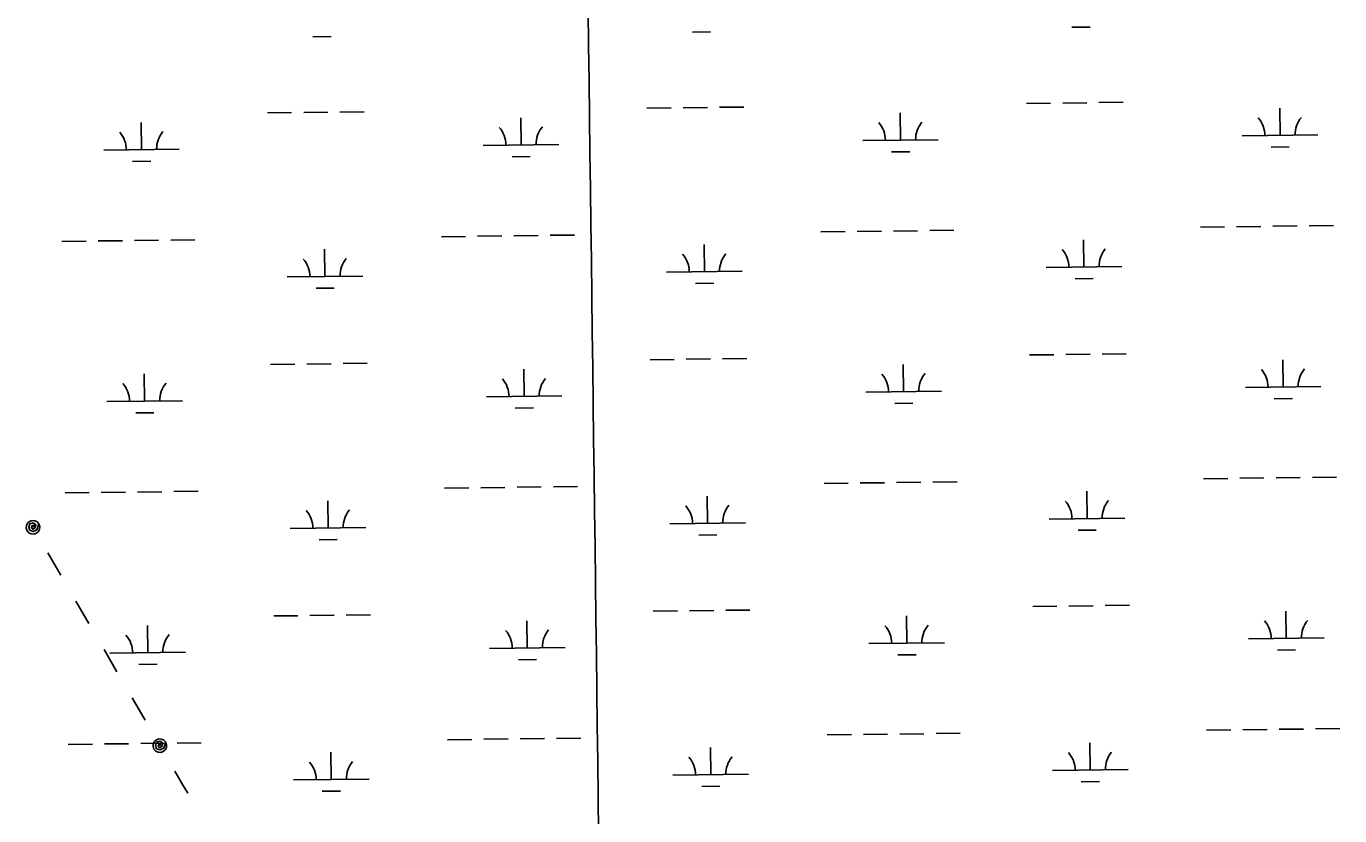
# Model space of a CAD drawing. Extents: x 3715084 to 3753216, y 488173 to 513963.
# Drawn here: x 3744824 to 3746561, y 508383 to 509427 of the extents above; entities that cross this region are included whole.
import ezdxf

# ---------------------------------------------------------------- set-up
doc = ezdxf.new("R2010")
doc.units = 0
for name, color, linetype in [('V-GRID-MAJR', 7, 'Continuous'), ('V-UTIL-LINE', 7, 'Continuous'), ('V-WETL-SWMP', 7, 'Continuous')]:
    doc.layers.add(name, color=color, linetype=linetype)

msp = doc.modelspace()

# ---------------------------------------------------------------- linework, layer by layer
at = {"layer": 'V-GRID-MAJR'}
msp.add_spline([(3745765.588, 493921.13), (3745688.039, 499979.624), (3745610.465, 506040.05), (3745532.8910000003, 512100.488), (3745532.866, 512102.407)], degree=3, dxfattribs=at)
at = {"layer": 'V-UTIL-LINE'}
for points in [[(3744832.9080000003, 508764.402), (3744834.131, 508767.005), (3744831.839, 508766.608), (3744830.734, 508764.094), (3744832.4760000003, 508761.74100000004), (3744835.491, 508763.306), (3744836.8030000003, 508767.80700000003), (3744833.318, 508770.268), (3744828.614, 508769.033), (3744827.221, 508764.67100000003), (3744828.574, 508760.41000000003), (3744833.098, 508758.737), (3744838.0130000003, 508761.218), (3744840.69, 508768.922), (3744838.3680000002, 508771.556), (3744835.215, 508773.101), (3744831.71, 508773.322), (3744828.3880000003, 508772.184), (3744825.753, 508769.862), (3744824.208, 508766.70900000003), (3744823.988, 508763.204), (3744825.125, 508759.882), (3744827.447, 508757.24700000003), (3744830.6010000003, 508755.702), (3744834.105, 508755.482), (3744837.4280000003, 508756.619), (3744840.062, 508758.941), (3744841.6070000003, 508762.09500000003), (3744841.828, 508765.599), (3744840.69, 508768.922)], [(3744852.494, 508730.677), (3744869.5700000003, 508701.276)], [(3744889.659, 508666.686), (3744906.735, 508637.28500000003)], [(3744926.824, 508602.696), (3744943.899, 508573.295)], [(3744963.988, 508538.705), (3744981.0640000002, 508509.304)], [(3745000.651, 508475.579), (3745001.875, 508478.183), (3744999.582, 508477.786), (3744998.477, 508475.272), (3745000.219, 508472.919), (3745003.235, 508474.484), (3745004.5470000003, 508478.985), (3745001.061, 508481.446), (3744996.3570000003, 508480.211), (3744994.964, 508475.849), (3744996.3170000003, 508471.588), (3745000.841, 508469.91500000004), (3745005.756, 508472.396), (3745008.434, 508480.099), (3745006.112, 508482.734), (3745002.958, 508484.27900000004), (3744999.453, 508484.499), (3744996.131, 508483.362), (3744993.497, 508481.04000000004), (3744991.952, 508477.886), (3744991.731, 508474.382), (3744992.8680000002, 508471.059), (3744995.19, 508468.425), (3744998.344, 508466.88), (3745001.849, 508466.66000000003), (3745005.171, 508467.797), (3745007.805, 508470.119), (3745009.35, 508473.272), (3745009.571, 508476.777), (3745008.434, 508480.099)], [(3745020.238, 508441.85500000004), (3745030.378, 508424.395), (3745037.714, 508412.696)]]:
    msp.add_lwpolyline(points, dxfattribs=at)
at = {"layer": 'V-WETL-SWMP'}
for p, q in [((3745704.8820263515, 509419.4662975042), (3745728.88014929, 509419.7662073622)), ((3746206.750771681, 509425.7382623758), (3746230.7488946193, 509426.03817223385)), ((3745203.013281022, 509413.1943326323), (3745227.01140396, 509413.4942424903)), ((3745644.728468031, 509318.70573642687), (3745676.7259652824, 509319.10561623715)), ((3745692.724713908, 509319.3055561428), (3745724.7222111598, 509319.7054359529)), ((3745740.7209597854, 509319.9053758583), (3745772.718457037, 509320.30525566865)), ((3746146.59721336, 509324.9777012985), (3746178.5947106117, 509325.3775811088)), ((3746194.5934592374, 509325.57752101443), (3746226.590956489, 509325.97740082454)), ((3746242.5897051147, 509326.17734073), (3746274.5872023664, 509326.5772205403)), ((3746481.995226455, 509282.7356189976), (3746481.5453609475, 509318.73280804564)), ((3744976.388990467, 509263.91972438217), (3744975.93912496, 509299.9169134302)), ((3745142.8597227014, 509312.43377155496), (3745174.857219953, 509312.8336513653)), ((3745190.8559685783, 509313.0335912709), (3745222.8534658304, 509313.433471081)), ((3745238.852214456, 509313.63341098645), (3745270.849711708, 509314.03329079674)), ((3745478.2577357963, 509270.1916892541), (3745477.807870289, 509306.1888783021)), ((3745980.126481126, 509276.4636541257), (3745979.6766156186, 509312.4608431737)), ((3746431.9991369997, 509282.11080679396), (3746531.9913159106, 509283.36043120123)), ((3744926.3929010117, 509263.29491217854), (3745026.3850799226, 509264.5445365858)), ((3745428.261646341, 509269.5668770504), (3745528.2538252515, 509270.8165014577)), ((3745930.1303916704, 509275.83884192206), (3746030.1225705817, 509277.0884663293)), ((3746470.188994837, 509267.1558689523), (3746494.187117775, 509267.45577881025)), ((3744964.5827588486, 509248.33997433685), (3744988.5808817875, 509248.6398841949)), ((3745466.4515041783, 509254.61193920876), (3745490.4496271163, 509254.91184906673)), ((3745968.3202495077, 509260.88390408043), (3745992.318372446, 509261.1838139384)), ((3746376.6600217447, 509161.33884568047), (3746408.6575189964, 509161.7387254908)), ((3746424.656267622, 509161.938665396), (3746456.6537648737, 509162.3385452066)), ((3746472.6525134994, 509162.5384851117), (3746504.6500107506, 509162.9383649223)), ((3746520.6487593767, 509163.13830482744), (3746552.646256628, 509163.5381846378)), ((3744871.053785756, 509142.5229510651), (3744903.0512830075, 509142.9228308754)), ((3744919.0500316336, 509143.1227707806), (3744951.047528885, 509143.52265059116)), ((3744967.046277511, 509143.7225904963), (3744999.0437747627, 509144.1224703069)), ((3745015.0425233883, 509144.3224102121), (3745047.04002064, 509144.72229002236)), ((3745372.922531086, 509148.79491593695), (3745404.9200283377, 509149.1947957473)), ((3745420.9187769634, 509149.39473565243), (3745452.9162742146, 509149.794615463)), ((3745468.9150228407, 509149.9945553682), (3745500.912520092, 509150.3944351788)), ((3745516.911268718, 509150.5943750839), (3745548.9087659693, 509150.99425489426)), ((3745874.791276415, 509155.0668808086), (3745906.7887736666, 509155.46676061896)), ((3745922.787522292, 509155.6667005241), (3745954.785019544, 509156.0665803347)), ((3745970.7837681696, 509156.2665202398), (3746002.7812654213, 509156.6664000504)), ((3746018.7800140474, 509156.8663399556), (3746050.7775112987, 509157.26621976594)), ((3746222.714197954, 509108.6689883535), (3746222.264332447, 509144.6661774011)), ((3745218.9767072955, 509096.12505861), (3745218.5268417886, 509132.12224765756)), ((3745720.8454526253, 509102.39702348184), (3745720.3955871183, 509138.3942125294)), ((3746172.7181084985, 509108.0441761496), (3746272.7102874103, 509109.29380055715)), ((3745168.98061784, 509095.50024640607), (3745268.9727967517, 509096.7498708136)), ((3745670.8493631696, 509101.772211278), (3745770.841542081, 509103.0218356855)), ((3746210.9079663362, 509093.08923830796), (3746234.9060892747, 509093.38914816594)), ((3745207.1704756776, 509080.54530856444), (3745231.1685986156, 509080.8452184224)), ((3745709.039221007, 509086.81727343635), (3745733.0373439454, 509087.1171832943)), ((3745648.8856626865, 508986.0567123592), (3745680.883159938, 508986.45659216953)), ((3745696.881908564, 508986.6565320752), (3745728.879405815, 508987.05641188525)), ((3745744.878154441, 508987.2563517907), (3745776.8756516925, 508987.656231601)), ((3746150.754408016, 508992.32867723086), (3746182.7519052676, 508992.7285570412)), ((3746198.750653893, 508992.9284969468), (3746230.748151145, 508993.3283767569)), ((3746246.746899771, 508993.5283166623), (3746278.7443970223, 508993.92819647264)), ((3746486.152421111, 508950.0865949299), (3746485.702555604, 508986.083783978)), ((3745147.016917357, 508979.78474748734), (3745179.014414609, 508980.1846272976)), ((3745195.013163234, 508980.3845672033), (3745227.0106604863, 508980.7844470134)), ((3745243.009409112, 508980.9843869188), (3745275.0069063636, 508981.3842667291)), ((3745482.414930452, 508937.5426651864), (3745481.9650649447, 508973.5398542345)), ((3745984.2836757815, 508943.81463005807), (3745983.833810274, 508979.8118191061)), ((3744980.5461851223, 508931.27070031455), (3744980.0963196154, 508967.2678893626)), ((3746436.1563316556, 508949.4617827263), (3746536.1485105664, 508950.7114071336)), ((3745432.418840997, 508936.91785298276), (3745532.4110199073, 508938.1674773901)), ((3745934.287586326, 508943.18981785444), (3746034.279765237, 508944.4394422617)), ((3746474.3461894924, 508934.50684488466), (3746498.344312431, 508934.80675474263)), ((3744930.550095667, 508930.6458881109), (3745030.542274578, 508931.8955125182)), ((3744968.7399535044, 508915.6909502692), (3744992.738076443, 508915.9908601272)), ((3745470.6086988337, 508921.96291514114), (3745494.606821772, 508922.2628249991)), ((3745972.4774441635, 508928.23488001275), (3745996.4755671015, 508928.5347898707)), ((3746380.8172164, 508828.68982161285), (3746412.814713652, 508829.0897014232)), ((3746428.8134622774, 508829.28964132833), (3746460.810959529, 508829.6895211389)), ((3746476.8097081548, 508829.8894610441), (3746508.8072054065, 508830.2893408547)), ((3746524.805954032, 508830.4892807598), (3746556.8034512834, 508830.88916057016)), ((3744971.203472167, 508811.0735664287), (3745003.2009694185, 508811.47344623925)), ((3745019.199718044, 508811.6733861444), (3745051.197215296, 508812.07326595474)), ((3745377.0797257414, 508816.1458918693), (3745409.077222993, 508816.54577167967)), ((3745425.0759716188, 508816.7457115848), (3745457.07346887, 508817.1455913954)), ((3745473.072217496, 508817.3455313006), (3745505.0697147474, 508817.7454111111)), ((3745521.0684633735, 508817.9453510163), (3745553.0659606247, 508818.34523082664)), ((3745878.9484710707, 508822.41785674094), (3745910.9459683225, 508822.8177365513)), ((3745926.944716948, 508823.0176764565), (3745958.9422142, 508823.41755626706)), ((3745974.9409628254, 508823.6174961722), (3746006.938460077, 508824.0173759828)), ((3746022.9372087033, 508824.2173158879), (3746054.9347059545, 508824.61719569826)), ((3746226.87139261, 508776.01996428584), (3746226.421527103, 508812.01715333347)), ((3744875.210980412, 508809.8739269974), (3744907.208477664, 508810.27380680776)), ((3744923.2072262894, 508810.47374671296), (3744955.2047235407, 508810.8736265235)), ((3745223.1339019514, 508763.4760345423), (3745222.6840364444, 508799.4732235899)), ((3745725.0026472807, 508769.7479994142), (3745724.5527817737, 508805.7451884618)), ((3745173.1378124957, 508762.85122233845), (3745273.1299914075, 508764.100846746)), ((3745675.006557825, 508769.12318721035), (3745774.9987367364, 508770.37281161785)), ((3746176.8753031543, 508775.39515208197), (3746276.867482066, 508776.6447764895)), ((3746215.0651609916, 508760.44021424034), (3746239.0632839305, 508760.7401240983)), ((3745211.327670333, 508747.8962844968), (3745235.3257932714, 508748.1961943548)), ((3745713.1964156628, 508754.16824936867), (3745737.194538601, 508754.46815922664)), ((3746154.9116026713, 508659.67965316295), (3746186.909099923, 508660.0795329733)), ((3746202.9078485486, 508660.27947287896), (3746234.9053458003, 508660.679352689)), ((3746250.9040944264, 508660.87929259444), (3746282.9015916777, 508661.2791724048)), ((3745151.1741120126, 508647.13572341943), (3745183.1716092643, 508647.5356032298)), ((3745199.17035789, 508647.73554313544), (3745231.1678551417, 508648.1354229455)), ((3745247.1666037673, 508648.3353628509), (3745279.164101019, 508648.73524266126)), ((3745486.5721251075, 508604.89364111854), (3745486.1222596, 508640.8908301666)), ((3745653.042857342, 508653.40768829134), (3745685.040354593, 508653.8075681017)), ((3745701.0391032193, 508654.0075080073), (3745733.0366004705, 508654.4073878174)), ((3745749.035349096, 508654.60732772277), (3745781.032846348, 508655.0072075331)), ((3745988.440870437, 508611.16560599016), (3745987.9910049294, 508647.16279503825)), ((3746490.309615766, 508617.43757086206), (3746489.859750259, 508653.4347599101)), ((3744984.703379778, 508598.62167624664), (3744984.2535142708, 508634.61886529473)), ((3745436.5760356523, 508604.2688289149), (3745536.568214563, 508605.5184533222)), ((3745938.444780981, 508610.5407937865), (3746038.4369598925, 508611.79041819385)), ((3746440.313526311, 508616.81275865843), (3746540.305705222, 508618.0623830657)), ((3744934.7072903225, 508597.996864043), (3745034.6994692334, 508599.2464884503)), ((3745474.765893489, 508589.3138910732), (3745498.7640164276, 508589.6138009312)), ((3745976.634638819, 508595.5858559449), (3746000.632761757, 508595.8857658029)), ((3746478.503384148, 508601.85782081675), (3746502.501507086, 508602.1577306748)), ((3744972.8971481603, 508583.0419262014), (3744996.8952710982, 508583.34183605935)), ((3745381.236920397, 508483.4968678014), (3745413.2344176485, 508483.89674761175)), ((3745429.233166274, 508484.09668751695), (3745461.230663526, 508484.49656732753)), ((3745477.2294121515, 508484.6965072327), (3745509.2269094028, 508485.09638704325)), ((3745525.225658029, 508485.2963269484), (3745557.22315528, 508485.69620675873)), ((3745883.105665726, 508489.7688326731), (3745915.103162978, 508490.1687124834)), ((3745931.1019116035, 508490.36865238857), (3745963.099408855, 508490.76853219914)), ((3745979.098157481, 508490.96847210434), (3746011.095654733, 508491.3683519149)), ((3746027.0944033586, 508491.56829182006), (3746059.09190061, 508491.9681716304)), ((3746384.9744110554, 508496.040797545), (3746416.971908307, 508496.4406773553)), ((3746432.970656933, 508496.6406172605), (3746464.9681541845, 508497.04049707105)), ((3746480.96690281, 508497.2404369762), (3746512.964400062, 508497.64031678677)), ((3746528.9631486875, 508497.84025669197), (3746560.9606459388, 508498.24013650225)), ((3744879.3681750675, 508477.22490292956), (3744911.365672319, 508477.6247827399)), ((3744927.364420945, 508477.82472264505), (3744959.361918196, 508478.2246024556)), ((3744975.360666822, 508478.42454236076), (3745007.358164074, 508478.82442217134)), ((3745023.3569127, 508479.02436207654), (3745055.3544099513, 508479.4242418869)), ((3745227.2910966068, 508430.82701047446), (3745226.8412311, 508466.82419952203)), ((3745729.159841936, 508437.09897534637), (3745728.709976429, 508473.09616439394)), ((3746231.0285872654, 508443.370940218), (3746230.5787217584, 508479.36812926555)), ((3745177.295007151, 508430.2021982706), (3745277.287186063, 508431.4518226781)), ((3745679.1637524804, 508436.47416314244), (3745779.1559313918, 508437.72378755)), ((3746181.0324978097, 508442.7461280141), (3746281.0246767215, 508443.9957524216)), ((3745215.4848649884, 508415.2472604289), (3745239.482987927, 508415.5471702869)), ((3745717.353610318, 508421.5192253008), (3745741.3517332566, 508421.8191351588)), ((3746219.222355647, 508427.79119017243), (3746243.220478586, 508428.0911000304))]:
    msp.add_line(p, q, dxfattribs=at)
for centre, radius, start, end in [((3745924.881932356, 509276.24809102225), 35.24628790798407, 359.94418061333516, 41.4878389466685), ((3746035.3591633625, 509277.6287494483), 35.246287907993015, 139.944177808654, 181.48783614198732), ((3746426.7506776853, 509282.52005589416), 35.24628790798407, 359.94418061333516, 41.4878389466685), ((3746537.2279086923, 509283.9007143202), 35.246287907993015, 139.944177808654, 181.48783614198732), ((3744921.1444416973, 509263.7041612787), 35.24628790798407, 359.94418061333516, 41.4878389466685), ((3745031.621672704, 509265.08481970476), 35.246287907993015, 139.944177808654, 181.48783614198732), ((3745423.0131870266, 509269.97612615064), 35.24628790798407, 359.94418061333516, 41.4878389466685), ((3745533.4904180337, 509271.35678457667), 35.246287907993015, 139.944177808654, 181.48783614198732), ((3745665.600903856, 509102.18146037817), 35.24628790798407, 359.94418061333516, 41.4878389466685), ((3745776.0781348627, 509103.5621188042), 35.246287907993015, 139.944177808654, 181.48783614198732), ((3746167.4696491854, 509108.45342524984), 35.24628790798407, 359.94418061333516, 41.4878389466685), ((3746277.946880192, 509109.8340836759), 35.246287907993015, 139.944177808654, 181.48783614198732), ((3745163.7321585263, 509095.9094955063), 35.24628790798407, 359.94418061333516, 41.4878389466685), ((3745274.209389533, 509097.29015393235), 35.246287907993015, 139.944177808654, 181.48783614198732), ((3746430.907872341, 508949.8710318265), 35.24628790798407, 359.94418061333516, 41.4878389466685), ((3746541.3851033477, 508951.25169025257), 35.246287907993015, 139.944177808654, 181.48783614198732), ((3744925.3016363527, 508931.0551372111), 35.24628790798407, 359.94418061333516, 41.4878389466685), ((3745035.7788673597, 508932.43579563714), 35.246287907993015, 139.944177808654, 181.48783614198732), ((3745427.1703816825, 508937.32710208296), 35.24628790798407, 359.94418061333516, 41.4878389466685), ((3745537.647612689, 508938.70776050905), 35.246287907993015, 139.944177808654, 181.48783614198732), ((3745929.0391270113, 508943.59906695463), 35.24628790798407, 359.94418061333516, 41.4878389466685), ((3746039.5163580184, 508944.97972538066), 35.246287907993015, 139.944177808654, 181.48783614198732), ((3746171.626843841, 508775.80440118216), 35.24628790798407, 359.94418061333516, 41.4878389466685), ((3746282.1040748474, 508777.18505960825), 35.246287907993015, 139.944177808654, 181.48783614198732), ((3745167.8893531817, 508763.26047143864), 35.24628790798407, 359.94418061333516, 41.4878389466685), ((3745278.366584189, 508764.6411298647), 35.246287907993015, 139.944177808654, 181.48783614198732), ((3745669.758098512, 508769.53243631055), 35.24628790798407, 359.94418061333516, 41.4878389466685), ((3745780.2353295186, 508770.9130947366), 35.246287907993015, 139.944177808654, 181.48783614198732), ((3746435.0650669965, 508617.2220077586), 35.24628790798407, 359.94418061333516, 41.4878389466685), ((3746545.542298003, 508618.60266618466), 35.246287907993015, 139.944177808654, 181.48783614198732), ((3744929.458831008, 508598.4061131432), 35.24628790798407, 359.94418061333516, 41.4878389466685), ((3745039.936062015, 508599.7867715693), 35.246287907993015, 139.944177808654, 181.48783614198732), ((3745431.327576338, 508604.6780780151), 35.24628790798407, 359.94418061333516, 41.4878389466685), ((3745541.8048073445, 508606.05873644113), 35.246287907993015, 139.944177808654, 181.48783614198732), ((3745933.1963216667, 508610.9500428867), 35.24628790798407, 359.94418061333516, 41.4878389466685), ((3746043.673552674, 508612.3307013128), 35.246287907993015, 139.944177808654, 181.48783614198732), ((3746175.784038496, 508443.1553771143), 35.24628790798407, 359.94418061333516, 41.4878389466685), ((3746286.261269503, 508444.53603554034), 35.246287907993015, 139.944177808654, 181.48783614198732), ((3745172.0465478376, 508430.6114473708), 35.24628790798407, 359.94418061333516, 41.4878389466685), ((3745282.523778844, 508431.9921057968), 35.246287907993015, 139.944177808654, 181.48783614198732), ((3745673.9152931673, 508436.88341224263), 35.24628790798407, 359.94418061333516, 41.4878389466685), ((3745784.392524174, 508438.2640706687), 35.246287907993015, 139.944177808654, 181.48783614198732)]:
    msp.add_arc(centre, radius, start, end, dxfattribs=at)

doc.saveas('drawing.dxf')
